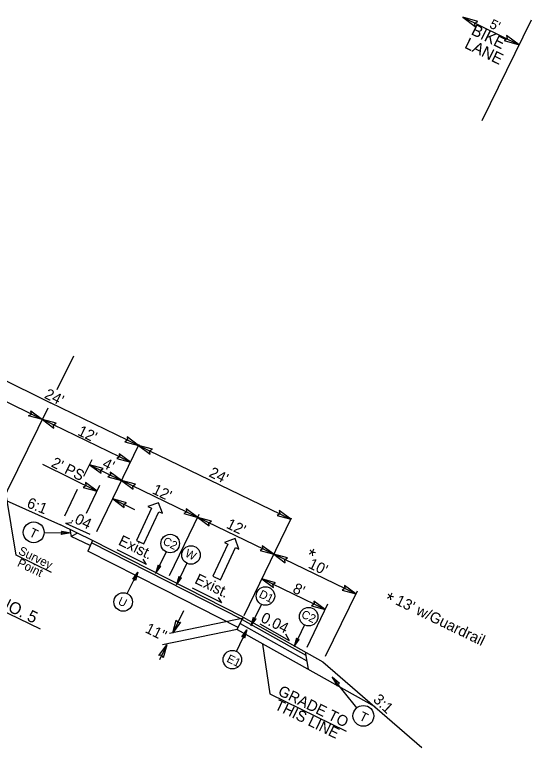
# Model space of a CAD drawing. Extents: x 1518247 to 1523638, y 635234 to 639927.
# Drawn here: x 1519070 to 1519605, y 637475 to 638234 of the extents above; entities that cross this region are included whole.
import ezdxf

# ---------------------------------------------------------------- set-up
doc = ezdxf.new("R2010")
doc.units = 0
for name, color, linetype in [('DTM TIN Hull White', 7, 'Continuous'), ('Prop Dimension', 7, 'Continuous'), ('Prop Dimension Text', 7, 'Continuous'), ('Prop Lane Arrow CELL', 7, 'Continuous'), ('Prop Shade Light', 7, 'Continuous'), ('Typical Hinge Slope Interstate CELL', 7, 'Continuous'), ('Typical ID Circle CELL', 7, 'Continuous'), ('Typical Pavement Slope CELL', 7, 'Continuous'), ('Typical Pavement Slope Information CELL', 7, 'Continuous'), ('Typical Text Centerline CELL', 7, 'Continuous'), ('Typical Text General CELL', 7, 'Continuous'), ('Typical Text ID Circle CELL', 7, 'Continuous'), ('Typical Text Label CELL', 7, 'Continuous')]:
    doc.layers.add(name, color=color, linetype=linetype)

# ---------------------------------------------------------------- blocks, each defined once
blk = doc.blocks.new('TERMINATOR')
at = {"layer": 'Prop Shade Light'}
blk.add_lwpolyline([(-0.469, 0.081), (0, 0), (-0.471, -0.083), (-0.411, 0)], close=True, dxfattribs=at)

msp = doc.modelspace()

# ---------------------------------------------------------------- linework, layer by layer
at = {"layer": 'DTM TIN Hull White'}
for p, q in [((1519149.51, 637686.95), (1519145.58, 637678.42)), ((1519227.39, 637647.3), (1519149.51, 637686.95)), ((1519223.14, 637638.93), (1519145.58, 637678.42)), ((1519305.38, 637607.59), (1519227.39, 637647.3)), ((1519301.12, 637599.23), (1519223.14, 637638.93))]:
    msp.add_line(p, q, dxfattribs=at)
at = {"layer": 'Prop Dimension'}
for p, q in [((1519533.79, 638231.13), (1519592.17, 638202.64)), ((1519553.87, 638124.19), (1519604.79, 638228.48)), ((1519016.2, 637876.74), (1519107.11, 637831.83)), ((1519007.7, 637859.53), (1519098.61, 637814.63)), ((1519198.23, 637787.71), (1519106.97, 637831.89)), ((1519189.87, 637770.44), (1519098.61, 637814.63)), ((1519155.1, 637698.62), (1519198.92, 637789.14)), ((1519198.23, 637787.71), (1519355.73, 637711.45)), ((1519141.68, 637756.05), (1519150.07, 637773.38)), ((1519098.75, 637768.37), (1519155.2, 637740.49)), ((1519147.41, 637767.88), (1519180.67, 637751.45)), ((1519259.42, 637713.32), (1519180.67, 637751.45)), ((1519121.7, 637714.79), (1519135.14, 637742.53)), ((1519144.21, 637717.79), (1519158.16, 637746.58)), ((1519071.38, 637674.28), (1519061.24, 637736.88)), ((1519171.47, 637732.45), (1519193.96, 637721.34)), ((1519230.24, 637653.04), (1519261.01, 637716.6)), ((1519230.24, 637653.04), (1519261.01, 637716.6)), ((1519338.17, 637675.19), (1519259.42, 637713.32)), ((1519307.46, 637611.76), (1519356.42, 637712.88)), ((1519107.9, 637656.42), (1519071.38, 637674.28)), ((1519423.12, 637634.06), (1519338.17, 637675.19)), ((1519391.44, 637617.83), (1519325.86, 637649.59)), ((1519391.85, 637569.48), (1519424.71, 637637.34)), ((1519372.55, 637578.82), (1519394.26, 637623.66)), ((1519244.82, 637616.67), (1519233.58, 637593.81)), ((1519306.97, 637608.97), (1519230.26, 637593.12)), ((1519300.38, 637597.2), (1519223.11, 637581.24)), ((1519227.4, 637581.23), (1519219.84, 637565.84)), ((1519326.42, 637582.08), (1519334.14, 637530.52)), ((1519334.14, 637530.52), (1519412.97, 637492.16))]:
    msp.add_line(p, q, dxfattribs=at)
at = {"layer": 'Prop Lane Arrow CELL'}
for p, q in [((1519218.96, 637728.5), (1519207.85, 637724.54)), ((1519222.86, 637717.57), (1519218.96, 637728.5)), ((1519211.43, 637722.88), (1519195.94, 637689.54)), ((1519203.8, 637685.89), (1519219.28, 637719.23)), ((1519207.85, 637724.54), (1519211.43, 637722.88)), ((1519219.28, 637719.23), (1519222.86, 637717.57)), ((1519195.94, 637689.54), (1519203.8, 637685.89)), ((1519298.19, 637691.3), (1519287.09, 637687.33)), ((1519287.09, 637687.33), (1519290.66, 637685.68)), ((1519302.09, 637680.37), (1519298.19, 637691.3)), ((1519290.66, 637685.68), (1519275.17, 637652.33)), ((1519283.03, 637648.68), (1519298.52, 637682.03)), ((1519298.52, 637682.03), (1519302.09, 637680.37)), ((1519275.17, 637652.33), (1519283.03, 637648.68))]:
    msp.add_line(p, q, dxfattribs=at)
at = {"layer": 'Prop Shade Light'}
for points in [[(1519118.31, 637699.11), (1519128.27, 637697.25), (1519118.21, 637695.62), (1519119.51, 637697.38)], [(1519218.38, 637664.01), (1519215.86, 637655.36), (1519221.19, 637662.69), (1519219.28, 637662.36)], [(1519192.1, 637649.33), (1519197.38, 637656.62), (1519194.87, 637647.91), (1519193.95, 637649.63)], [(1519239.91, 637652.2), (1519237.39, 637643.56), (1519242.72, 637650.89), (1519240.81, 637650.56)], [(1519316.96, 637609.7), (1519314.44, 637601.05), (1519319.77, 637608.38), (1519317.86, 637608.05)], [(1519305.11, 637589.57), (1519310.38, 637596.86), (1519307.87, 637588.15), (1519306.96, 637589.87)], [(1519361.71, 637588.3), (1519359.19, 637579.65), (1519364.52, 637586.98), (1519362.61, 637586.65)], [(1519406.31, 637541.23), (1519398.73, 637547.95), (1519403.62, 637539), (1519404.21, 637541.11)]]:
    msp.add_lwpolyline(points, close=True, dxfattribs=at)
at = {"layer": 'Typical Hinge Slope Interstate CELL'}
for p, q in [((1519057.86, 637732.13), (1519117.27, 637705.63)), ((1519150.66, 637689.46), (1519117.27, 637705.63)), ((1519127.04, 637700.84), (1519128.34, 637693.65)), ((1519134.9, 637697.09), (1519128.34, 637693.65)), ((1519148.21, 637684.14), (1519128.34, 637693.65)), ((1519150.66, 637689.46), (1519149.51, 637686.95)), ((1519228.65, 637649.76), (1519150.66, 637689.46)), ((1519306.63, 637610.05), (1519228.65, 637649.76)), ((1519306.63, 637610.05), (1519300.06, 637597.14)), ((1519305.45, 637607.65), (1519371.28, 637570.75)), ((1519306.63, 637610.05), (1519389.11, 637563.83)), ((1519300.38, 637597.2), (1519442.6, 637517.5)), ((1519303.41, 637603.46), (1519372.27, 637564.87)), ((1519370.71, 637574.14), (1519373.75, 637556.08)), ((1519389.11, 637563.83), (1519491.38, 637475.25))]:
    msp.add_line(p, q, dxfattribs=at)
at = {"layer": 'Typical ID Circle CELL'}
for p, q in [((1519100.41, 637697.66), (1519128.27, 637697.25)), ((1519226.73, 637677.63), (1519215.86, 637655.36)), ((1519248.26, 637665.82), (1519237.39, 637643.56)), ((1519186.48, 637634.38), (1519197.38, 637656.62)), ((1519325.31, 637623.32), (1519314.44, 637601.05)), ((1519299.48, 637574.61), (1519310.38, 637596.86)), ((1519370.06, 637601.92), (1519359.19, 637579.65)), ((1519424.18, 637516.2), (1519398.73, 637547.95))]:
    msp.add_line(p, q, dxfattribs=at)
for centre, radius in [((1519089.63, 637697.82), 10.78), ((1519230.93, 637686.24), 9.59), ((1519252.46, 637674.43), 9.59), ((1519182.26, 637625.77), 9.59), ((1519329.51, 637631.93), 9.59), ((1519374.26, 637610.53), 9.59), ((1519295.27, 637566.01), 9.59), ((1519430.93, 637507.79), 10.78)]:
    msp.add_circle(centre, radius, dxfattribs=at)
at = {"layer": 'Typical Pavement Slope Information CELL'}
for p, q in [((1519122.63, 637707.26), (1519129.27, 637707.88)), ((1519122.63, 637707.26), (1519147.57, 637695.79)), ((1519206.47, 637664.45), (1519176.18, 637679.87)), ((1519206.47, 637664.45), (1519202.84, 637670.04)), ((1519284.46, 637624.74), (1519254.16, 637640.17)), ((1519284.46, 637624.74), (1519280.82, 637630.34)), ((1519354.52, 637585.63), (1519324.08, 637602.7)), ((1519354.52, 637585.63), (1519350.54, 637592.34))]:
    msp.add_line(p, q, dxfattribs=at)
at = {"layer": 'Typical Text Centerline CELL'}
for p, q in [((1519113.91, 637845.6), (1519131.1, 637880.4)), ((1519038.56, 637693.07), (1519104.64, 637826.83))]:
    msp.add_line(p, q, dxfattribs=at)
at = {"layer": 'Typical Text Label CELL'}
msp.add_line((1518910.12, 637688.4), (1519096.33, 637597.78), dxfattribs=at)

# ---------------------------------------------------------------- block references
at = {"layer": 'Prop Dimension'}
for p, xscale, yscale, rotation in [((1519533.79, 638231.13), 33.82820784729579, -36.41552511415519, 153.97926941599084), ((1519592.17, 638202.64), 33.82820784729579, -36.41552511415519, -26.020730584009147), ((1519098.61, 637814.63), 30.9388560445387, 33.305184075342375, -26.28853950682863), ((1519098.61, 637814.63), 30.938856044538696, -33.30518407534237, 154.1639887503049), ((1519198.23, 637787.71), 30.938856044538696, -33.30518407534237, -25.83601124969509), ((1519198.23, 637787.71), 30.938856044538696, -33.30518407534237, 154.1639887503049), ((1519189.87, 637770.44), 30.938856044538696, -33.30518407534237, -25.83601124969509), ((1519147.41, 637767.88), 30.938856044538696, -33.30518407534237, 154.1639887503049), ((1519180.67, 637751.45), 30.938856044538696, -33.30518407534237, -25.83601124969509), ((1519155.2, 637740.49), 30.938856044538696, -33.30518407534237, -25.83601124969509), ((1519180.67, 637751.45), 30.938856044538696, -33.30518407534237, 154.1639887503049), ((1519171.47, 637732.45), 30.938856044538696, -33.30518407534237, 154.1639887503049), ((1519259.42, 637713.32), 30.938856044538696, -33.30518407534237, -25.83601124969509), ((1519355.73, 637711.45), 30.938856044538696, -33.30518407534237, -25.83601124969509), ((1519259.42, 637713.32), 30.938856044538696, -33.30518407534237, 154.1639887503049), ((1519338.17, 637675.19), 30.938856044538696, -33.30518407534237, -25.83601124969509), ((1519338.17, 637675.19), 30.938856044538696, -33.30518407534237, 154.1639887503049), ((1519325.86, 637649.59), 30.938856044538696, -33.30518407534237, 154.1639887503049), ((1519423.12, 637634.06), 30.938856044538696, -33.30518407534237, -25.83601124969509), ((1519391.44, 637617.83), 30.938856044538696, -33.30518407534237, -25.83601124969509), ((1519233.58, 637593.81), 28.53190104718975, 30.71413548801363, -116.1756466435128), ((1519227.4, 637581.23), 28.53190104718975, 30.71413548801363, 63.8243533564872)]:
    msp.add_blockref('TERMINATOR', p, dxfattribs=dict(at, xscale=xscale, yscale=yscale, rotation=rotation))

# ---------------------------------------------------------------- texts
for s, height, rotation, p in [("5'", 9.969, 333.97927, (1519560.63, 638220.73)), ('BIKE', 11.865, 333.74084, (1519541.6, 638213.76)), ('LANE', 11.865, 333.74084, (1519534.72, 638199.81)), ("24'", 11.189, 333.71146, (1519099.87, 637837.3)), ("12'", 11.189, 334.16399, (1519134.25, 637799.05)), ("2' PS", 11.189, 333.71146, (1519106.85, 637766.28)), ("4'", 11.189, 333.71146, (1519159.78, 637765.47)), (" 24' ", 11.189, 334.16399, (1519266.37, 637757.84)), ("12'", 11.189, 334.16399, (1519211.47, 637738.43)), ('6:1', 11.189, 338.34057, (1519081.68, 637724.04)), ('.04', 11.189, 333.71146, (1519127.34, 637709.77)), ("12'", 11.189, 334.16399, (1519288.11, 637702.72)), ('Exist.', 11.189, 334.16399, (1519176.39, 637685.38)), ('Survey', 8.952, 334.16399, (1519073.04, 637675.74)), ('*', 14.55, 334.16399, (1519369.9, 637669.25)), ('Point', 8.952, 334.16399, (1519071.88, 637663.26)), ("10'", 11.189, 334.16399, (1519373.02, 637661.51)), ('Exist.', 11.189, 334.16399, (1519255.36, 637645.55)), ("8'", 11.189, 334.16399, (1519356.82, 637636.04)), ('*', 14.55, 334.16399, (1519450.78, 637623.54)), ("13' w/Guardrail", 11.1894, 334.16399, (1519463.25, 637623.63)), ('0.04', 11.189, 333.71146, (1519323.79, 637605.71)), ('11"', 11.189, 333.71146, (1519204.05, 637594.64))]:
    msp.add_text(s, height=height, rotation=rotation, dxfattribs=at).set_placement(p)
at = {"layer": 'Prop Dimension Text'}
msp.add_text('TYPICAL SECTION NO. 5', height=12.2298, rotation=334.0511, dxfattribs=at).set_placement((1518916.71, 637687.4))
at = {"layer": 'Typical Pavement Slope CELL'}
msp.add_text('3:1', height=11.189, rotation=316.7241, dxfattribs=at).set_placement((1519440.21, 637523.62))
at = {"layer": 'Typical Text General CELL'}
for s, p in [('GRADE TO', (1519341.63, 637529.85)), ('THIS LINE', (1519338.13, 637515.2))]:
    msp.add_text(s, height=11.211, rotation=334.0511, dxfattribs=at).set_placement(p)
at = {"layer": 'Typical Text ID Circle CELL'}
for s, height, rotation, p in [('T', 9.65, 333.61889, (1519084.03, 637694.35)), ('C2', 8.581, 333.97927, (1519222.5, 637685.85)), ('W', 8.58, 333.97927, (1519245.55, 637673.3)), ('D1', 8.581, 333.97927, (1519322.07, 637631.05)), ('U', 8.58, 333.89618, (1519176.11, 637623.74)), ('C2', 8.581, 333.97927, (1519365.83, 637610.14)), ('E1', 8.581, 333.89618, (1519288.66, 637564.2)), ('T', 9.65, 334.25656, (1519425.75, 637504.07))]:
    msp.add_text(s, height=height, rotation=rotation, dxfattribs=at).set_placement(p)

doc.saveas('drawing.dxf')
